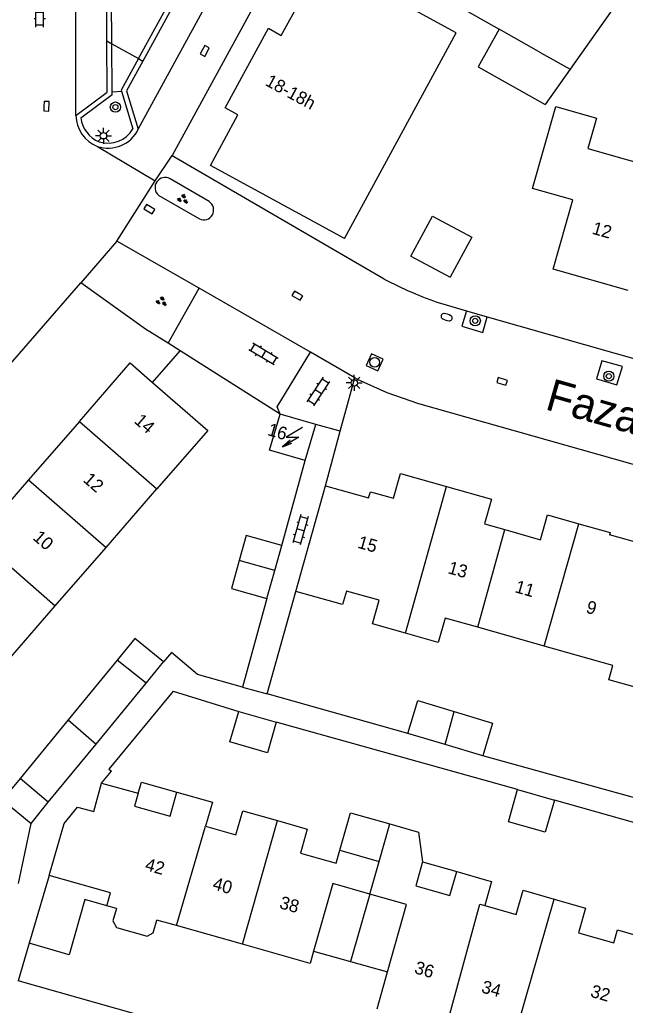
# Model space of a CAD drawing. Extents: x 136000 to 141000, y 400494 to 402006.
# Drawn here: x 137693.7 to 137741.1, y 401675.6 to 401752.7 of the extents above; entities that cross this region are included whole.
import ezdxf

# ---------------------------------------------------------------- set-up
doc = ezdxf.new("R2010")
doc.units = 0
for name, color, linetype in [('gg-afsc-erfafscheiding', 7, 'Continuous'), ('gg-afsc-muur', 7, 'Continuous'), ('gg-anno-huisnummerreeks BGT', 7, 'Continuous'), ('gg-anno-openbare ruimte label', 7, 'Continuous'), ('gg-bbg-bijgebouw', 7, 'Continuous'), ('gg-bbg-gedigitaliseerde bebouwing', 7, 'Continuous'), ('gg-bbg-gedigitaliseerde bijgebouw', 7, 'Continuous'), ('gg-bbg-hoofdgebouw', 7, 'Continuous'), ('gg-bbg-luifel en loopbrug', 7, 'Continuous'), ('gg-bbg-tussenscheiding', 7, 'Continuous'), ('gg-knt-verharding', 7, 'Continuous'), ('gg-knt-verharding nz', 7, 'Continuous'), ('gt-grn-groengrens', 7, 'Continuous'), ('gt-grn-weggrens', 7, 'Continuous'), ('gt-symb-boom', 7, 'Continuous'), ('gt-symb-brandkraan', 7, 'Continuous'), ('gt-symb-groenvak', 7, 'Continuous'), ('gt-symb-klinker verharding', 7, 'Continuous'), ('gt-symb-kolk', 7, 'Continuous'), ('gt-symb-lichtmast', 7, 'Continuous'), ('gt-symb-rioolschacht', 7, 'Continuous'), ('gt-symb-trafo symbool', 7, 'Continuous')]:
    doc.layers.add(name, color=color, linetype=linetype)

# ---------------------------------------------------------------- blocks, each defined once
blk = doc.blocks.new('gt0-BR')
at = {"layer": 'gt-symb-brandkraan'}
for centre, radius, start, end in [((-0.244, 0), 0.206, 107.56694, 252.43307), ((0.599, -2.664), 3, 106.89205, 107.56694), ((0, -0.691), 0.938, 73.10799, 106.89205), ((-0.599, -2.664), 3, 72.43309, 73.10799), ((0.244, 0), 0.206, 287.56695, 72.43309), ((0.599, 2.664), 3, 252.43307, 253.10797), ((0, 0.691), 0.938, 253.10797, 286.89206), ((-0.599, 2.664), 3, 286.89206, 287.56695)]:
    blk.add_arc(centre, radius, start, end, dxfattribs=at)
blk = doc.blocks.new('gt0-BOOM')
at = {"layer": 'gt-symb-boom'}
for radius in [0.4, 0.2]:
    blk.add_circle((0, 0), radius, dxfattribs=at)
blk = doc.blocks.new('gt0-KOLK')
at = {"layer": 'gt-symb-kolk'}
blk.add_lwpolyline([(0, 0), (0.375, 0), (0.375, 0.4), (-0.375, 0.4), (-0.375, 0), (0, 0)], dxfattribs=at)
blk = doc.blocks.new('gt0-GRVAK')
at = {"layer": 'gt-symb-groenvak'}
for p, q in [((-0.11, 0.189), (-0.228, 0.24)), ((-0.182, 0.153), (0.088, 0.153)), ((-0.091, 0.211), (-0.156, 0.322)), ((-0.047, 0.214), (-0.047, 0.393)), ((-0.004, 0.211), (0.061, 0.322)), ((0.015, 0.189), (0.133, 0.24)), ((0.262, -0.052), (0.197, 0.059)), ((0.305, -0.049), (0.305, 0.13)), ((0.349, -0.052), (0.414, 0.059)), ((-0.245, -0.228), (-0.363, -0.177)), ((-0.318, -0.264), (-0.047, -0.264)), ((-0.226, -0.206), (-0.291, -0.095)), ((-0.183, -0.203), (-0.183, -0.024)), ((-0.139, -0.206), (-0.074, -0.095)), ((-0.12, -0.228), (-0.002, -0.177)), ((0.243, -0.074), (0.125, -0.023)), ((0.17, -0.11), (0.441, -0.11)), ((0.368, -0.074), (0.486, -0.023))]:
    blk.add_line(p, q, dxfattribs=at)
blk = doc.blocks.new('gt0-RS')
at = {"layer": 'gt-symb-rioolschacht'}
blk.add_lwpolyline([(-0.5, -0.5), (0.5, -0.5), (0.5, 0.5), (-0.5, 0.5)], close=True, dxfattribs=at)
blk.add_circle((0, 0), 0.375, dxfattribs=at)
blk = doc.blocks.new('gt0-KL1')
at = {"layer": 'gt-symb-klinker verharding'}
for p, q in [((-1.15, 0.3), (1.15, 0.3)), ((-1, -0.3), (-1, 0.3)), ((-0.5, 0.3), (-0.5, 0.45)), ((0, -0.3), (0, 0.3)), ((0.5, 0.3), (0.5, 0.45)), ((1, -0.3), (1, 0.3)), ((-1.15, -0.3), (1.15, -0.3)), ((-0.5, -0.45), (-0.5, -0.3)), ((0.5, -0.45), (0.5, -0.3))]:
    blk.add_line(p, q, dxfattribs=at)
blk = doc.blocks.new('gt0-HSP')
at = {"layer": 'gt-symb-trafo symbool'}
for points in [[(0.771, 0.746), (-0.529, -0.004), (0.471, -0.004), (-0.829, -0.754)], [(-0.217, -0.24), (-0.829, -0.754), (-0.077, -0.48)]]:
    blk.add_lwpolyline(points, dxfattribs=at)
blk = doc.blocks.new('gt0-LMAST')
at = {"layer": 'gt-symb-lichtmast'}
for p, q in [((-0.182, 0.173), (-0.447, 0.438)), ((-0.005, 0.246), (-0.005, 0.621)), ((0.172, 0.173), (0.437, 0.438)), ((-0.255, -0.004), (-0.63, -0.004)), ((-0.182, -0.181), (-0.447, -0.446)), ((-0.005, -0.254), (-0.005, -0.629)), ((0.437, -0.446), (0.172, -0.181)), ((0.245, -0.004), (0.62, -0.004))]:
    blk.add_line(p, q, dxfattribs=at)
blk.add_circle((-0.005, -0.004), 0.25, dxfattribs=at)

msp = doc.modelspace()

# ---------------------------------------------------------------- linework, layer by layer
at = {"layer": 'gg-afsc-erfafscheiding'}
for p, q in [((137705.329, 401727.425), (137703.571, 401728.536)), ((137706.279, 401726.824), (137705.329, 401727.425)), ((137704.117, 401724.363), (137706.279, 401726.824)), ((137714.1, 401721.88), (137706.279, 401726.824)), ((137714.241, 401711.591), (137716.06, 401718.24)), ((137713.086, 401699.993), (137715.334, 401708.01)), ((137713.07, 401707.451), (137711.156, 401700.534)), ((137705.734, 401700.199), (137710.869, 401698.63)), ((137724.102, 401696.904), (137713.086, 401699.993)), ((137732.67, 401692.508), (137713.796, 401697.776)), ((137750.986, 401689.352), (137729.95, 401695.143)), ((137700.118, 401693.008), (137700.899, 401693.952)), ((137756.296, 401685.85), (137735.561, 401691.69))]:
    msp.add_line(p, q, dxfattribs=at)
msp.add_lwpolyline([(137711.156, 401700.534), (137707.636, 401701.521), (137705.597, 401703.242), (137704.968, 401702.497)], dxfattribs=at)
at = {"layer": 'gg-afsc-muur'}
for p, q in [((137693.63, 401685.17), (137694.61, 401689.869)), ((137694.47, 401680.488), (137693.61, 401677.552))]:
    msp.add_line(p, q, dxfattribs=at)
msp.add_lwpolyline([(137705.734, 401700.199), (137700.705, 401694.112), (137700.899, 401693.952)], dxfattribs=at)
at = {"layer": 'gg-bbg-bijgebouw'}
for p, q in [((137724.33, 401734.24), (137727.4, 401732.58)), ((137713.688, 401709.636), (137714.241, 401711.591)), ((137713.07, 401707.451), (137713.688, 401709.636)), ((137701.35, 401702.643), (137697.519, 401697.972)), ((137703.606, 401700.837), (137704.968, 401702.497)), ((137699.701, 401696.076), (137703.606, 401700.837)), ((137697.519, 401697.972), (137693.752, 401693.379)), ((137695.96, 401691.515), (137699.701, 401696.076)), ((137694.61, 401689.869), (137695.96, 401691.515))]:
    msp.add_line(p, q, dxfattribs=at)
for points in [[(137704.968, 401702.497), (137702.733, 401704.33), (137701.35, 401702.643)], [(137693.752, 401693.379), (137692.374, 401691.699), (137694.61, 401689.869)]]:
    msp.add_lwpolyline(points, dxfattribs=at)
at = {"layer": 'gg-bbg-gedigitaliseerde bebouwing'}
for p, q in [((137734.768, 401703.726), (137729.561, 401705.203)), ((137700.118, 401693.008), (137702.998, 401692.242)), ((137721.845, 401686.887), (137722.677, 401689.823)), ((137718.766, 401687.76), (137721.845, 401686.887)), ((137727.92, 401686.091), (137730.25, 401685.431))]:
    msp.add_line(p, q, dxfattribs=at)
for points in [[(137719.13, 401735.62), (137727.886, 401751.695), (137717.44, 401757.41)], [(137733.86, 401739.54), (137735.683, 401745.939), (137738.859, 401745.036), (137738.183, 401742.657), (137744.05, 401740.989)], [(137721.863, 401707.323), (137719.286, 401708.041), (137718.991, 401706.981), (137715.334, 401708.01)], [(137723.909, 401704.75), (137721.34, 401705.479), (137721.863, 401707.323)], [(137729.561, 401705.203), (137727.018, 401705.924), (137726.478, 401704.021), (137723.909, 401704.75)], [(137742.635, 401700.301), (137739.819, 401701.1), (137740.132, 401702.204), (137734.768, 401703.726)], [(137702.998, 401692.242), (137702.708, 401691.219), (137705.485, 401690.432), (137706.019, 401692.315)], [(137706.019, 401692.315), (137708.799, 401691.527), (137708.251, 401689.647)], [(137708.251, 401689.647), (137710.646, 401688.968), (137711.18, 401690.852), (137713.9, 401690.082)], [(137713.9, 401690.082), (137716.226, 401689.422), (137715.693, 401687.536), (137718.479, 401686.746), (137718.766, 401687.76)], [(137722.677, 401689.823), (137724.916, 401689.189), (137725.244, 401686.849)], [(137725.244, 401686.849), (137724.714, 401684.981), (137727.391, 401684.223), (137727.92, 401686.091)], [(137730.25, 401685.431), (137730.637, 401685.321), (137730.108, 401683.452)], [(137730.108, 401683.452), (137732.581, 401682.751), (137733.114, 401684.632), (137735.555, 401683.94)], [(137735.555, 401683.94), (137737.997, 401683.248), (137737.445, 401681.299), (137740.215, 401680.514), (137740.504, 401681.532), (137743.564, 401680.665)]]:
    msp.add_lwpolyline(points, dxfattribs=at)
at = {"layer": 'gg-bbg-gedigitaliseerde bijgebouw'}
for p, q in [((137728.364, 401753.598), (137731.237, 401751.978)), ((137740.403, 401753.943), (137736.784, 401748.85)), ((137736.784, 401748.85), (137734.83, 401746.1)), ((137710.869, 401698.63), (137713.796, 401697.776)), ((137727.007, 401696.029), (137724.102, 401696.904)), ((137729.95, 401695.143), (137727.007, 401696.029)), ((137732.67, 401692.508), (137735.561, 401691.69))]:
    msp.add_line(p, q, dxfattribs=at)
for points in [[(137731.237, 401751.978), (137729.589, 401749.055), (137734.83, 401746.1)], [(137724.33, 401734.24), (137726.026, 401737.362), (137729.105, 401735.732), (137727.4, 401732.58)], [(137714.241, 401711.591), (137711.448, 401712.376), (137710.898, 401710.42)], [(137710.898, 401710.42), (137710.287, 401708.244), (137713.07, 401707.451)], [(137724.102, 401696.904), (137724.876, 401699.475), (137727.727, 401698.616)], [(137713.796, 401697.776), (137713.101, 401695.39), (137710.173, 401696.244), (137710.869, 401698.63)], [(137727.727, 401698.616), (137730.724, 401697.713), (137729.95, 401695.143)], [(137735.561, 401691.69), (137734.851, 401689.181), (137731.96, 401689.998), (137732.67, 401692.508)]]:
    msp.add_lwpolyline(points, dxfattribs=at)
at = {"layer": 'gg-bbg-hoofdgebouw'}
for p, q in [((137716.89, 401721.06), (137714.1, 401721.88)), ((137698.394, 401721.305), (137694.418, 401716.73)), ((137716.06, 401718.24), (137716.89, 401721.06)), ((137694.418, 401716.73), (137690.441, 401712.155)), ((137700.484, 401711.457), (137704.46, 401716.032)), ((137715.334, 401708.01), (137717.65, 401716.27)), ((137696.508, 401706.882), (137700.484, 401711.457)), ((137692.532, 401702.307), (137696.508, 401706.882)), ((137701.29, 401683.205), (137700.53, 401683.42)), ((137705.985, 401681.875), (137704.454, 401682.309)), ((137711.146, 401680.413), (137705.985, 401681.875)), ((137721.684, 401675.353), (137722.507, 401678.263))]:
    msp.add_line(p, q, dxfattribs=at)
for points in [[(137719.13, 401735.62), (137708.65, 401741.33), (137710.79, 401745.28), (137709.81, 401745.84), (137713.19, 401752.06), (137714.19, 401751.5), (137717.44, 401757.41)], [(137741.335, 401731.54), (137735.46, 401733.21), (137737.01, 401738.64), (137733.86, 401739.54)], [(137698.394, 401721.305), (137702.37, 401725.88), (137704.117, 401724.363)], [(137704.117, 401724.363), (137708.44, 401720.61), (137704.46, 401716.032)], [(137716.06, 401718.24), (137713.27, 401719.06), (137714.1, 401721.88)], [(137717.65, 401716.27), (137721.02, 401715.33), (137721.18, 401715.81), (137722.97, 401715.3), (137723.52, 401717.24), (137727.128, 401716.223)], [(137727.128, 401716.223), (137730.65, 401715.23), (137730.1, 401713.3), (137731.689, 401712.845)], [(137731.689, 401712.845), (137734.47, 401712.05), (137735.01, 401713.99), (137737.47, 401713.3)], [(137737.47, 401713.3), (137739.93, 401712.61), (137739.883, 401712.44)], [(137744.804, 401708.116), (137741.994, 401708.907), (137742.265, 401709.87), (137742.169, 401709.897), (137742.664, 401711.659), (137739.883, 401712.44)], [(137696.02, 401685.78), (137697.215, 401689.869), (137698.255, 401691.137), (137699.513, 401690.793), (137700.118, 401693.008)], [(137700.53, 401683.42), (137700.82, 401684.43), (137696.02, 401685.78)], [(137721.122, 401684.33), (137718.22, 401685.16), (137716.725, 401679.88)], [(137722.507, 401678.263), (137723.99, 401683.51), (137721.122, 401684.33)], [(137701.29, 401683.205), (137701.017, 401682.234), (137701.301, 401681.736), (137703.686, 401681.056), (137704.168, 401681.3), (137704.454, 401682.309)], [(137716.725, 401679.88), (137716.45, 401678.91), (137711.146, 401680.413)]]:
    msp.add_lwpolyline(points, dxfattribs=at)
at = {"layer": 'gg-bbg-luifel en loopbrug'}
for p, q in [((137725.244, 401686.849), (137727.92, 401686.091)), ((137696.02, 401685.78), (137694.47, 401680.488)), ((137721.122, 401684.33), (137719.616, 401679.071)), ((137716.725, 401679.88), (137719.616, 401679.071)), ((137719.616, 401679.071), (137722.507, 401678.263))]:
    msp.add_line(p, q, dxfattribs=at)
for points in [[(137702.998, 401692.242), (137703.242, 401693.102), (137706.019, 401692.315)], [(137718.766, 401687.76), (137719.598, 401690.696), (137722.677, 401689.823)], [(137700.53, 401683.42), (137698.826, 401683.906), (137697.598, 401679.596), (137694.47, 401680.488)]]:
    msp.add_lwpolyline(points, dxfattribs=at)
at = {"layer": 'gg-bbg-tussenscheiding'}
for p, q in [((137734.492, 401750.143), (137731.237, 401751.978)), ((137734.492, 401750.143), (137736.784, 401748.85)), ((137698.394, 401721.305), (137704.46, 401716.032)), ((137694.418, 401716.73), (137700.484, 401711.457)), ((137723.909, 401704.75), (137727.128, 401716.223)), ((137734.768, 401703.726), (137737.47, 401713.3)), ((137729.561, 401705.203), (137731.689, 401712.845)), ((137690.441, 401712.155), (137696.508, 401706.882)), ((137713.688, 401709.636), (137710.898, 401710.42)), ((137703.606, 401700.837), (137701.35, 401702.643)), ((137727.007, 401696.029), (137727.727, 401698.616)), ((137697.519, 401697.972), (137699.701, 401696.076)), ((137695.96, 401691.515), (137693.752, 401693.379)), ((137705.985, 401681.875), (137708.251, 401689.647)), ((137711.146, 401680.413), (137713.9, 401690.082)), ((137721.122, 401684.33), (137721.845, 401686.887)), ((137732.194, 401672.352), (137735.555, 401683.94))]:
    msp.add_line(p, q, dxfattribs=at)
msp.add_lwpolyline([(137727.056, 401673.786), (137729.736, 401683.558), (137730.108, 401683.452)], dxfattribs=at)
at = {"layer": 'gg-knt-verharding'}
for p, q in [((137736.01, 401797.673), (137705.65, 401742.11)), ((137700.573, 401747.068), (137700.548, 401751.075)), ((137703.345, 401749.494), (137702.08, 401747.18)), ((137702.08, 401747.18), (137702.999, 401744.159)), ((137698.12, 401745.25), (137700.573, 401747.068)), ((137705.65, 401742.11), (137722.231, 401732.449)), ((137708.54, 401738.51), (137705.488, 401740.289)), ((137704.6, 401738.99), (137707.78, 401737.149)), ((137701.33, 401735.42), (137698.503, 401732.162)), ((137707.76, 401731.728), (137701.33, 401735.42)), ((137675.49, 401705.65), (137698.503, 401732.162)), ((137705.329, 401727.425), (137707.76, 401731.728)), ((137726.661, 401730.548), (137728.673, 401729.962)), ((137728.673, 401729.962), (137730.306, 401729.487)), ((137730.306, 401729.487), (137749.052, 401724.151)), ((137713.862, 401722.445), (137716.474, 401726.725)), ((137719.95, 401724.73), (137716.474, 401726.725)), ((137718.81, 401720.538), (137719.95, 401724.73)), ((137720.141, 401724.62), (137719.95, 401724.73)), ((137714.1, 401721.88), (137713.862, 401722.445)), ((137717.65, 401716.27), (137718.81, 401720.538))]:
    msp.add_line(p, q, dxfattribs=at)
for points in [[(137700.548, 401751.075), (137700.506, 401757.809), (137700.561, 401762.132)], [(137709.19, 401757.42), (137707.39, 401756.89), (137703.345, 401749.494)], [(137728.673, 401729.962), (137728.317, 401728.772), (137729.961, 401728.276), (137730.306, 401729.487)], [(137740.458, 401724.163), (137740.885, 401725.617), (137739.263, 401726.057), (137738.852, 401724.632), (137740.458, 401724.163)], [(137720.141, 401724.62), (137722.44, 401723.58), (137724.94, 401722.72), (137774.836, 401708.599)], [(137768.44, 401656.42), (137765.88, 401657.09), (137693.61, 401677.552)]]:
    msp.add_lwpolyline(points, dxfattribs=at)
for centre, radius, start, end in [((137700.764, 401745.291), 2.645, 180.87774, 249.03345), ((137700.648, 401745.298), 2.612, 251.47291, 334.15252), ((137705.101, 401739.599), 0.791, 60.69765, 145.33995), ((137705.099, 401739.601), 0.788, 145.35271, 230.77113), ((137708.118, 401737.853), 0.781, 244.32949, 57.3114), ((137736.435, 401759.438), 30.499, 242.24201, 251.30774)]:
    msp.add_arc(centre, radius, start, end, dxfattribs=at)
at = {"layer": 'gg-knt-verharding nz'}
for p, q in [((137698.12, 401745.25), (137698.11, 401759.502)), ((137702.999, 401744.159), (137710.439, 401757.788)), ((137716.474, 401726.725), (137707.76, 401731.728))]:
    msp.add_line(p, q, dxfattribs=at)
at = {"layer": 'gt-grn-groengrens'}
for p, q in [((137700.548, 401751.075), (137700.935, 401750.856)), ((137700.935, 401750.856), (137703.009, 401749.684)), ((137700.959, 401747.097), (137700.935, 401750.856)), ((137703.009, 401749.684), (137703.345, 401749.494)), ((137700.959, 401747.097), (137701.685, 401747.151)), ((137701.685, 401747.151), (137702.584, 401744.198)), ((137703.571, 401728.536), (137698.503, 401732.162))]:
    msp.add_line(p, q, dxfattribs=at)
for points in [[(137700.935, 401750.856), (137700.892, 401757.808), (137700.949, 401762.27), (137700.78, 401762.471)], [(137703.009, 401749.684), (137707.128, 401757.215), (137709.081, 401757.79), (137709.19, 401757.42)], [(137703.009, 401749.684), (137701.664, 401747.223), (137701.685, 401747.151)], [(137698.517, 401745.064), (137700.96, 401746.875), (137700.959, 401747.097)]]:
    msp.add_lwpolyline(points, dxfattribs=at)
for centre, radius, start, end in [((137700.766, 401745.291), 2.261, 185.77192, 248.7827), ((137700.647, 401745.3), 2.228, 251.71543, 330.36542)]:
    msp.add_arc(centre, radius, start, end, dxfattribs=at)
at = {"layer": 'gt-grn-weggrens'}
for p, q in [((137699.818, 401742.821), (137704.325, 401740.124)), ((137704.325, 401740.124), (137705.65, 401742.11)), ((137701.33, 401735.42), (137704.325, 401740.124)), ((137718.81, 401720.538), (137716.89, 401721.06)), ((137711.156, 401700.534), (137713.086, 401699.993))]:
    msp.add_line(p, q, dxfattribs=at)

# ---------------------------------------------------------------- block references
at = {"layer": 'gt-symb-boom'}
for p in [(137701.21, 401745.894), (137729.368, 401729.175), (137739.818, 401724.85)]:
    msp.add_blockref('gt0-BOOM', p, dxfattribs=at)
at = {"layer": 'gt-symb-brandkraan', "rotation": -17.09430559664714}
msp.add_blockref('gt0-BR', (137727.134, 401729.461), dxfattribs=at)
at = {"layer": 'gt-symb-groenvak'}
for p, rotation in [((137706.474, 401738.711), -31.052160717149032), ((137704.803, 401730.706), -31.052160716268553)]:
    msp.add_blockref('gt0-GRVAK', p, dxfattribs=dict(at, rotation=rotation))
at = {"layer": 'gt-symb-klinker verharding'}
for p, rotation in [((137695.297, 401753.307), 90), ((137712.803, 401726.575), 148.94783928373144), ((137717.085, 401723.648), -123.45160145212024), ((137715.701, 401712.84), -105.78794705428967)]:
    msp.add_blockref('gt0-KL1', p, dxfattribs=dict(at, rotation=rotation))
at = {"layer": 'gt-symb-kolk'}
for p, rotation in [((137708.379, 401750.195), 61.43528180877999), ((137695.623, 401745.971), -91.66111204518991), ((137703.97, 401738.084), 149.66519417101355), ((137715.544, 401731.319), 149.66519417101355), ((137731.406, 401724.244), -16.85839876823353)]:
    msp.add_blockref('gt0-KOLK', p, dxfattribs=dict(at, rotation=rotation))
at = {"layer": 'gt-symb-lichtmast'}
for p in [(137700.278, 401743.654), (137719.909, 401724.326)]:
    msp.add_blockref('gt0-LMAST', p, dxfattribs=at)
at = {"layer": 'gt-symb-rioolschacht', "rotation": -24.84720565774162}
msp.add_blockref('gt0-RS', (137721.502, 401725.927), dxfattribs=at)
at = {"layer": 'gt-symb-trafo symbool', "rotation": 0.973934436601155}
msp.add_blockref('gt0-HSP', (137715.096, 401720.082), dxfattribs=at)

# ---------------------------------------------------------------- texts
at = {"layer": 'gg-anno-huisnummerreeks BGT'}
for s, rotation, p in [('18-18h', 331.5, (137712.865, 401747.639)), ('12', 344.2, (137738.445, 401735.999)), ('14', 319, (137702.618, 401721.253)), ('16', 343.6, (137713.051, 401720.25)), ('12', 319, (137698.621, 401716.653)), ('10', 319, (137694.689, 401712.13)), ('15', 344.1, (137720.105, 401711.437)), ('13', 344.3, (137727.169, 401709.442)), ('11', 344, (137732.41, 401707.959)), ('9', 344, (137737.977, 401706.368)), ('42', 344.2, (137703.464, 401686.227)), ('40', 344.2, (137708.754, 401684.728)), ('38', 344.2, (137713.987, 401683.246)), ('36', 343.7, (137724.545, 401678.165)), ('34', 344.4, (137729.785, 401676.658)), ('32', 343.8, (137738.32, 401676.321))]:
    msp.add_text(s, height=1, rotation=rotation, dxfattribs=at).set_placement(p)
at = {"layer": 'gg-anno-openbare ruimte label'}
msp.add_text('Fazantlaan', height=2.5, rotation=344.2, dxfattribs=at).set_placement((137734.751, 401722.28))

doc.saveas('drawing.dxf')
